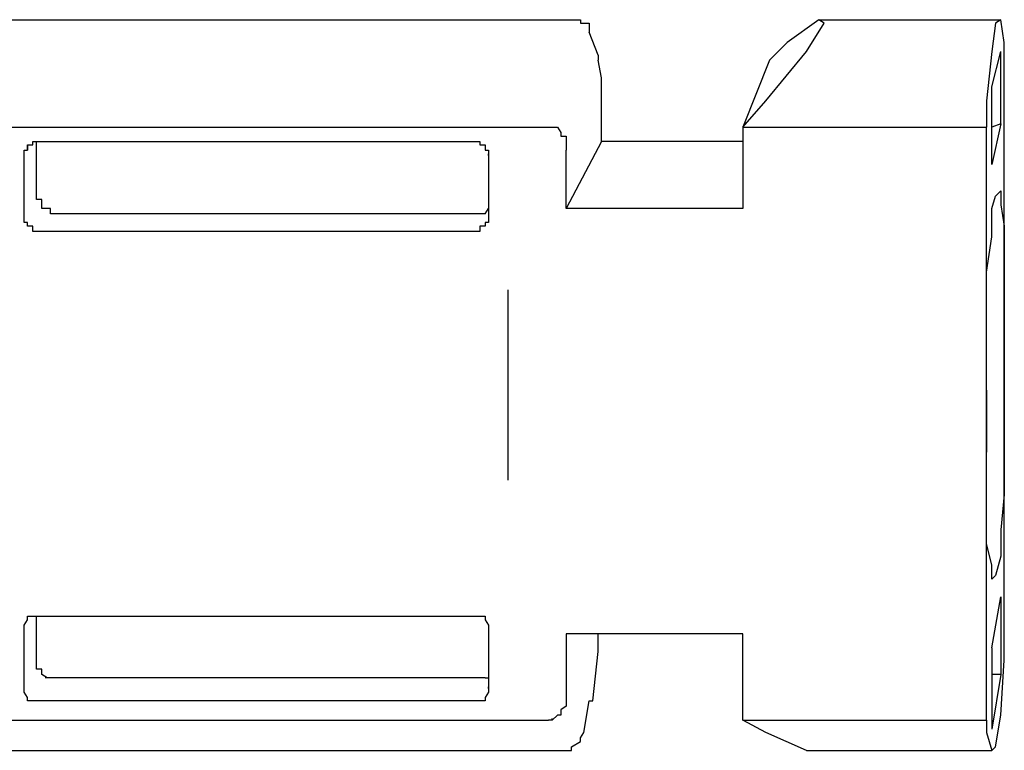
# Model space of a CAD drawing. Header units: millimetres. Extents: x 1114507 to 93926427, y 174473 to 817039.
# Tile 439 of 483: x 2218279 to 2219719, y 770014 to 771083. Entities that reach past the tile are written whole.
import ezdxf

# ---------------------------------------------------------------- set-up
doc = ezdxf.new("R2010")
doc.units = ezdxf.units.MM

msp = doc.modelspace()

# ---------------------------------------------------------------- linework, layer by layer
at = {"color": 7, "linetype": 'Continuous', "lineweight": -2, "elevation": -2718483}
for points in [[(2217695.8, 771083.3), (2219091.2, 771083.3), (2219091.2, 771083.3)], [(2219091.2, 771083.3), (2219099, 771083.3), (2219099, 771083.3)], [(2219099, 771083.3), (2219099, 771078.2), (2219099, 771078.2)], [(2219099, 771078.2), (2219104.1, 771078.2), (2219104.1, 771078.2)], [(2219104.1, 771078.2), (2219111.9, 771078.2), (2219111.9, 771078.2)], [(2219111.9, 771078.2), (2219111.9, 771070.4), (2219111.9, 771070.4)], [(2219447.8, 771083.3), (2219401.3, 771049.7), (2219401.3, 771049.7)], [(2219429.7, 771036.8), (2219455.6, 771078.2), (2219455.6, 771078.2)], [(2219447.8, 771083.3), (2219714, 771083.3), (2219714, 771083.3)], [(2219455.6, 771078.2), (2219447.8, 771083.3), (2219447.8, 771083.3)], [(2219706.2, 771078.2), (2219701, 771036.8), (2219701, 771036.8)], [(2219714, 771083.3), (2219706.2, 771078.2), (2219706.2, 771078.2)], [(2219719.1, 771049.7), (2219714, 771083.3), (2219714, 771083.3)], [(2219111.9, 771070.4), (2219111.9, 771065.2), (2219111.9, 771065.2)], [(2219124.8, 771031.6), (2219111.9, 771065.2), (2219111.9, 771065.2)], [(2219401.3, 771049.7), (2219375.4, 771023.9), (2219375.4, 771023.9)], [(2219719.1, 771023.9), (2219719.1, 771049.7), (2219719.1, 771049.7)], [(2219124.8, 771031.6), (2219124.8, 771023.9), (2219124.8, 771023.9)], [(2219370.3, 770964.5), (2219429.7, 771036.8), (2219429.7, 771036.8)], [(2219701, 771036.8), (2219693.3, 770964.5), (2219693.3, 770964.5)], [(2219701, 770985.1), (2219714, 771036.8), (2219714, 771036.8)], [(2219714, 770930.9), (2219714, 771036.8), (2219714, 771036.8)], [(2219130, 770998), (2219124.8, 771023.9), (2219124.8, 771023.9)], [(2219375.4, 771023.9), (2219336.7, 770925.7), (2219336.7, 770925.7)], [(2219719.1, 770646.6), (2219719.1, 771023.9), (2219719.1, 771023.9)], [(2219130, 770990.3), (2219130, 770998), (2219130, 770998)], [(2219130, 770905), (2219130, 770990.3), (2219130, 770990.3)], [(2219701, 770925.7), (2219701, 770985.1), (2219701, 770985.1)], [(2219336.7, 770925.7), (2219370.3, 770964.5), (2219370.3, 770964.5)], [(2219693.3, 770964.5), (2219693.3, 770925.7), (2219693.3, 770925.7)], [(2219714, 770930.9), (2219701, 770871.4), (2219701, 770871.4)], [(2219714, 770930.9), (2219701, 770925.7), (2219701, 770925.7)], [(2217623.5, 770925.7), (2219052.4, 770925.7), (2219052.4, 770925.7)], [(2219052.4, 770925.7), (2219057.6, 770925.7), (2219057.6, 770925.7)], [(2219057.6, 770925.7), (2219065.4, 770925.7), (2219065.4, 770925.7)], [(2219065.4, 770925.7), (2219070.5, 770917.9), (2219070.5, 770917.9)], [(2219070.5, 770917.9), (2219070.5, 770912.8), (2219070.5, 770912.8)], [(2219336.7, 770925.7), (2219693.3, 770925.7), (2219693.3, 770925.7)], [(2219336.7, 770925.7), (2219336.7, 770905), (2219336.7, 770905)], [(2219693.3, 770540.7), (2219693.3, 770925.7), (2219693.3, 770925.7)], [(2219701, 770871.4), (2219701, 770925.7), (2219701, 770925.7)], [(2218297.9, 770905), (2218303.1, 770905), (2218303.1, 770905)], [(2218297.9, 770899.9), (2218297.9, 770905), (2218297.9, 770905)], [(2218303.1, 770824.9), (2218303.1, 770905), (2218303.1, 770905)], [(2218303.1, 770905), (2218310.8, 770905), (2218310.8, 770905)], [(2218310.8, 770905), (2218946.5, 770905), (2218946.5, 770905)], [(2218946.5, 770905), (2218951.7, 770905), (2218951.7, 770905)], [(2218951.7, 770905), (2218951.7, 770899.9), (2218951.7, 770899.9)], [(2219070.5, 770912.8), (2219078.3, 770912.8), (2219078.3, 770912.8)], [(2219078.3, 770912.8), (2219078.3, 770905), (2219078.3, 770905)], [(2219130, 770905), (2219078.3, 770806.8), (2219078.3, 770806.8)], [(2219078.3, 770905), (2219078.3, 770899.9), (2219078.3, 770899.9)], [(2219336.7, 770905), (2219130, 770905), (2219130, 770905)], [(2219336.7, 770905), (2219336.7, 770806.8), (2219336.7, 770806.8)], [(2218285, 770892.1), (2218290.2, 770892.1), (2218290.2, 770892.1)], [(2218285, 770884.4), (2218285, 770892.1), (2218285, 770892.1)], [(2218285, 770884.4), (2218285, 770886.9), (2218285, 770886.9)], [(2218290.2, 770899.9), (2218297.9, 770899.9), (2218297.9, 770899.9)], [(2218290.2, 770899.9), (2218290.2, 770892.1), (2218290.2, 770892.1)], [(2218290.2, 770892.1), (2218290.2, 770899.9), (2218290.2, 770899.9)], [(2218951.7, 770899.9), (2218959.4, 770899.9), (2218959.4, 770899.9)], [(2218959.4, 770899.9), (2218959.4, 770892.1), (2218959.4, 770892.1)], [(2218959.4, 770892.1), (2218964.6, 770892.1), (2218964.6, 770892.1)], [(2218964.6, 770892.1), (2218964.6, 770884.4), (2218964.6, 770884.4)], [(2218964.6, 770884.4), (2218964.6, 770886.9), (2218964.6, 770886.9)], [(2219078.3, 770899.9), (2219078.3, 770892.1), (2219078.3, 770892.1)], [(2219078.3, 770806.8), (2219078.3, 770892.1), (2219078.3, 770892.1)], [(2218285, 770879.2), (2218285, 770884.4), (2218285, 770884.4)], [(2218285, 770799.1), (2218285, 770879.2), (2218285, 770879.2)], [(2218964.6, 770884.4), (2218964.6, 770879.2), (2218964.6, 770879.2)], [(2218964.6, 770879.2), (2218964.6, 770806.8), (2218964.6, 770806.8)], [(2219706.2, 770824.9), (2219714, 770832.7), (2219714, 770832.7)], [(2219714, 770832.7), (2219714, 770812), (2219714, 770812)], [(2218303.1, 770819.8), (2218303.1, 770824.9), (2218303.1, 770824.9)], [(2218310.8, 770819.8), (2218303.1, 770819.8), (2218303.1, 770819.8)], [(2218310.8, 770812), (2218310.8, 770819.8), (2218310.8, 770819.8)], [(2219701, 770806.8), (2219706.2, 770824.9), (2219706.2, 770824.9)], [(2218310.8, 770806.8), (2218310.8, 770812), (2218310.8, 770812)], [(2218318.6, 770806.8), (2218310.8, 770806.8), (2218310.8, 770806.8)], [(2218318.6, 770806.8), (2218316, 770806.8), (2218316, 770806.8)], [(2218318.6, 770806.8), (2218316, 770806.8), (2218316, 770806.8)], [(2218323.8, 770806.8), (2218318.6, 770806.8), (2218318.6, 770806.8)], [(2218323.8, 770799.1), (2218323.8, 770806.8), (2218323.8, 770806.8)], [(2218959.4, 770799.1), (2218964.6, 770806.8), (2218964.6, 770806.8)], [(2218964.6, 770806.8), (2218964.6, 770799.1), (2218964.6, 770799.1)], [(2219336.7, 770806.8), (2219078.3, 770806.8), (2219078.3, 770806.8)], [(2219701, 770765.5), (2219701, 770806.8), (2219701, 770806.8)], [(2219714, 770812), (2219719.1, 770781), (2219719.1, 770781)], [(2218285, 770793.9), (2218285, 770799.1), (2218285, 770799.1)], [(2218285, 770786.2), (2218285, 770793.9), (2218285, 770793.9)], [(2218290.2, 770786.2), (2218285, 770786.2), (2218285, 770786.2)], [(2218290.2, 770781), (2218290.2, 770786.2), (2218290.2, 770786.2)], [(2218331.5, 770799.1), (2218323.8, 770799.1), (2218323.8, 770799.1)], [(2218959.4, 770799.1), (2218331.5, 770799.1), (2218331.5, 770799.1)], [(2218959.4, 770786.2), (2218959.4, 770781), (2218959.4, 770781)], [(2218964.6, 770786.2), (2218959.4, 770786.2), (2218959.4, 770786.2)], [(2218964.6, 770799.1), (2218964.6, 770793.9), (2218964.6, 770793.9)], [(2218964.6, 770793.9), (2218964.6, 770786.2), (2218964.6, 770786.2)], [(2218297.9, 770781), (2218290.2, 770781), (2218290.2, 770781)], [(2218297.9, 770773.2), (2218297.9, 770781), (2218297.9, 770781)], [(2218303.1, 770773.2), (2218297.9, 770773.2), (2218297.9, 770773.2)], [(2218310.8, 770773.2), (2218303.1, 770773.2), (2218303.1, 770773.2)], [(2218946.5, 770773.2), (2218310.8, 770773.2), (2218310.8, 770773.2)], [(2218951.7, 770773.2), (2218946.5, 770773.2), (2218946.5, 770773.2)], [(2218951.7, 770781), (2218951.7, 770773.2), (2218951.7, 770773.2)], [(2218959.4, 770781), (2218951.7, 770781), (2218951.7, 770781)], [(2219719.1, 770781), (2219719.1, 770726.7), (2219719.1, 770726.7)], [(2219693.3, 770713.8), (2219701, 770765.5), (2219701, 770765.5)], [(2219693.3, 770646.6), (2219693.3, 770713.8), (2219693.3, 770713.8)], [(2219719.1, 770726.7), (2219719.1, 770667.3), (2219719.1, 770667.3)], [(2218993, 770408.9), (2218993, 770688), (2218993, 770688)], [(2219719.1, 770667.3), (2219719.1, 770600.1), (2219719.1, 770600.1)], [(2219693.3, 770574.3), (2219693.3, 770646.6), (2219693.3, 770646.6)], [(2219719.1, 770607.9), (2219719.1, 770646.6), (2219719.1, 770646.6)], [(2219719.1, 770561.4), (2219719.1, 770607.9), (2219719.1, 770607.9)], [(2219719.1, 770600.1), (2219719.1, 770527.8), (2219719.1, 770527.8)], [(2219693.3, 770501.9), (2219693.3, 770574.3), (2219693.3, 770574.3)], [(2219719.1, 770184.1), (2219719.1, 770561.4), (2219719.1, 770561.4)], [(2219693.3, 770540.7), (2219693.3, 770494.2), (2219693.3, 770494.2)], [(2219719.1, 770527.8), (2219719.1, 770455.4), (2219719.1, 770455.4)], [(2219693.3, 770429.6), (2219693.3, 770501.9), (2219693.3, 770501.9)], [(2219693.3, 770494.2), (2219693.3, 770450.2), (2219693.3, 770450.2)], [(2219719.1, 770455.4), (2219719.1, 770388.2), (2219719.1, 770388.2)], [(2219693.3, 770057.5), (2219693.3, 770450.2), (2219693.3, 770450.2)], [(2219693.3, 770362.4), (2219693.3, 770429.6), (2219693.3, 770429.6)], [(2219719.1, 770388.2), (2219714, 770336.5), (2219714, 770336.5)], [(2219693.3, 770315.9), (2219693.3, 770362.4), (2219693.3, 770362.4)], [(2219714, 770336.5), (2219714, 770297.8), (2219714, 770297.8)], [(2219701, 770284.9), (2219693.3, 770315.9), (2219693.3, 770315.9)], [(2219714, 770297.8), (2219706.2, 770269.4), (2219706.2, 770269.4)], [(2219701, 770264.2), (2219701, 770284.9), (2219701, 770284.9)], [(2219706.2, 770269.4), (2219701, 770264.2), (2219701, 770264.2)], [(2219701, 770163.4), (2219714, 770238.4), (2219714, 770238.4)], [(2219714, 770238.4), (2219714, 770124.7), (2219714, 770124.7)], [(2218290.2, 770204.8), (2218290.2, 770209.9), (2218290.2, 770209.9)], [(2218290.2, 770209.9), (2218297.9, 770209.9), (2218297.9, 770209.9)], [(2218297.9, 770209.9), (2218303.1, 770209.9), (2218303.1, 770209.9)], [(2218303.1, 770137.6), (2218303.1, 770209.9), (2218303.1, 770209.9)], [(2218303.1, 770209.9), (2218310.8, 770209.9), (2218310.8, 770209.9)], [(2218310.8, 770209.9), (2218946.5, 770209.9), (2218946.5, 770209.9)], [(2218946.5, 770209.9), (2218951.7, 770209.9), (2218951.7, 770209.9)], [(2218951.7, 770209.9), (2218959.4, 770209.9), (2218959.4, 770209.9)], [(2218959.4, 770209.9), (2218959.4, 770204.8), (2218959.4, 770204.8)], [(2218285, 770197), (2218290.2, 770204.8), (2218290.2, 770204.8)], [(2218285, 770191.8), (2218285, 770197), (2218285, 770197)], [(2218959.4, 770204.8), (2218964.6, 770197), (2218964.6, 770197)], [(2218964.6, 770197), (2218964.6, 770191.8), (2218964.6, 770191.8)], [(2218285, 770104), (2218285, 770191.8), (2218285, 770191.8)], [(2218964.6, 770191.8), (2218964.6, 770119.5), (2218964.6, 770119.5)], [(2219078.3, 770184.1), (2219078.3, 770091.1), (2219078.3, 770091.1)], [(2219124.8, 770184.1), (2219078.3, 770184.1), (2219078.3, 770184.1)], [(2219124.8, 770158.2), (2219124.8, 770184.1), (2219124.8, 770184.1)], [(2219336.7, 770184.1), (2219124.8, 770184.1), (2219124.8, 770184.1)], [(2219336.7, 770057.5), (2219336.7, 770184.1), (2219336.7, 770184.1)], [(2219719.1, 770145.3), (2219719.1, 770184.1), (2219719.1, 770184.1)], [(2219117, 770085.9), (2219124.8, 770158.2), (2219124.8, 770158.2)], [(2219701, 770163.4), (2219701, 770124.7), (2219701, 770124.7)], [(2218303.1, 770132.4), (2218303.1, 770137.6), (2218303.1, 770137.6)], [(2219714, 770065.2), (2219719.1, 770145.3), (2219719.1, 770145.3)], [(2218310.8, 770132.4), (2218303.1, 770132.4), (2218303.1, 770132.4)], [(2218310.8, 770124.7), (2218310.8, 770132.4), (2218310.8, 770132.4)], [(2218318.6, 770119.5), (2218310.8, 770124.7), (2218310.8, 770124.7)], [(2219714, 770124.7), (2219701, 770124.7), (2219701, 770124.7)], [(2219714, 770124.7), (2219701, 770044.6), (2219701, 770044.6)], [(2219701, 770124.7), (2219701, 770044.6), (2219701, 770044.6)], [(2218318.6, 770119.5), (2218316, 770119.5), (2218316, 770119.5)], [(2218318.6, 770119.5), (2218316, 770119.5), (2218316, 770119.5)], [(2218323.8, 770119.5), (2218318.6, 770119.5), (2218318.6, 770119.5)], [(2218331.5, 770119.5), (2218323.8, 770119.5), (2218323.8, 770119.5)], [(2218959.4, 770119.5), (2218331.5, 770119.5), (2218331.5, 770119.5)], [(2218959.4, 770119.5), (2218964.6, 770119.5), (2218964.6, 770119.5)], [(2218964.6, 770119.5), (2218964.6, 770104), (2218964.6, 770104)], [(2218285, 770104), (2218285, 770106.6), (2218285, 770106.6)], [(2218285, 770098.8), (2218285, 770104), (2218285, 770104)], [(2218290.2, 770091.1), (2218285, 770098.8), (2218285, 770098.8)], [(2218964.6, 770098.8), (2218959.4, 770091.1), (2218959.4, 770091.1)], [(2218964.6, 770104), (2218964.6, 770106.6), (2218964.6, 770106.6)], [(2218964.6, 770104), (2218964.6, 770098.8), (2218964.6, 770098.8)], [(2218290.2, 770085.9), (2218290.2, 770091.1), (2218290.2, 770091.1)], [(2218297.9, 770085.9), (2218290.2, 770085.9), (2218290.2, 770085.9)], [(2218303.1, 770085.9), (2218297.9, 770085.9), (2218297.9, 770085.9)], [(2218310.8, 770085.9), (2218303.1, 770085.9), (2218303.1, 770085.9)], [(2218946.5, 770085.9), (2218310.8, 770085.9), (2218310.8, 770085.9)], [(2218951.7, 770085.9), (2218946.5, 770085.9), (2218946.5, 770085.9)], [(2218959.4, 770085.9), (2218951.7, 770085.9), (2218951.7, 770085.9)], [(2218959.4, 770091.1), (2218959.4, 770085.9), (2218959.4, 770085.9)], [(2219078.3, 770091.1), (2219078.3, 770085.9), (2219078.3, 770085.9)], [(2219078.3, 770085.9), (2219078.3, 770078.1), (2219078.3, 770078.1)], [(2219104.1, 770039.4), (2219111.9, 770085.9), (2219111.9, 770085.9)], [(2219111.9, 770085.9), (2219117, 770085.9), (2219117, 770085.9)], [(2219065.4, 770065.2), (2219057.6, 770057.5), (2219057.6, 770057.5)], [(2219070.5, 770065.2), (2219065.4, 770065.2), (2219065.4, 770065.2)], [(2219078.3, 770078.1), (2219070.5, 770073), (2219070.5, 770073)], [(2219070.5, 770073), (2219070.5, 770065.2), (2219070.5, 770065.2)], [(2219706.2, 770018.7), (2219714, 770065.2), (2219714, 770065.2)], [(2217623.5, 770057.5), (2219052.4, 770057.5), (2219052.4, 770057.5)], [(2219057.6, 770057.5), (2219052.4, 770057.5), (2219052.4, 770057.5)], [(2219057.6, 770057.5), (2219057.6, 770060.1), (2219057.6, 770060.1)], [(2219336.7, 770057.5), (2219693.3, 770057.5), (2219693.3, 770057.5)], [(2219370.3, 770039.4), (2219336.7, 770057.5), (2219336.7, 770057.5)], [(2219693.3, 770057.5), (2219693.3, 770039.4), (2219693.3, 770039.4)], [(2219099, 770031.6), (2219104.1, 770039.4), (2219104.1, 770039.4)], [(2219429.7, 770013.5), (2219370.3, 770039.4), (2219370.3, 770039.4)], [(2219693.3, 770039.4), (2219701, 770013.5), (2219701, 770013.5)], [(2219086, 770018.7), (2219099, 770026.5), (2219099, 770026.5)], [(2219099, 770026.5), (2219099, 770031.6), (2219099, 770031.6)], [(2217649.3, 770013.5), (2219065.4, 770013.5), (2219065.4, 770013.5)], [(2219065.4, 770013.5), (2219070.5, 770013.5), (2219070.5, 770013.5)], [(2219070.5, 770013.5), (2219078.3, 770013.5), (2219078.3, 770013.5)], [(2219078.3, 770013.5), (2219086, 770013.5), (2219086, 770013.5)], [(2219086, 770013.5), (2219086, 770018.7), (2219086, 770018.7)], [(2219429.7, 770013.5), (2219701, 770013.5), (2219701, 770013.5)], [(2219701, 770013.5), (2219706.2, 770018.7), (2219706.2, 770018.7)]]:
    msp.add_lwpolyline(points, dxfattribs=at)
for points in [[(2219091.2, 771083.3), (2219091.2, 771083.3)], [(2219104.1, 771078.2), (2219104.1, 771078.2)], [(2219111.9, 771070.4), (2219111.9, 771070.4)], [(2219130, 770998), (2219130, 770998)], [(2219130, 770998), (2219130, 770998)], [(2219057.6, 770925.7), (2219057.6, 770925.7)], [(2219065.4, 770925.7), (2219065.4, 770925.7)], [(2219070.5, 770917.9), (2219070.5, 770917.9)], [(2218303.1, 770905), (2218303.1, 770905)], [(2218303.1, 770905), (2218303.1, 770905)], [(2218946.5, 770905), (2218946.5, 770905)], [(2218946.5, 770905), (2218946.5, 770905)], [(2219078.3, 770905), (2219078.3, 770905)], [(2218290.2, 770899.9), (2218290.2, 770899.9)], [(2218290.2, 770899.9), (2218290.2, 770899.9)], [(2218290.2, 770899.9), (2218290.2, 770899.9)], [(2218959.4, 770899.9), (2218959.4, 770899.9)], [(2218959.4, 770899.9), (2218959.4, 770899.9)], [(2218303.1, 770819.8), (2218303.1, 770819.8)], [(2218310.8, 770812), (2218310.8, 770812)], [(2218964.6, 770806.8), (2218964.6, 770806.8)], [(2218285, 770793.9), (2218285, 770793.9)], [(2218290.2, 770786.2), (2218290.2, 770786.2)], [(2218959.4, 770799.1), (2218959.4, 770799.1)], [(2218959.4, 770786.2), (2218959.4, 770786.2)], [(2218964.6, 770793.9), (2218964.6, 770793.9)], [(2218290.2, 770781), (2218290.2, 770781)], [(2218303.1, 770773.2), (2218303.1, 770773.2)], [(2218946.5, 770773.2), (2218946.5, 770773.2)], [(2218946.5, 770773.2), (2218946.5, 770773.2)], [(2218959.4, 770781), (2218959.4, 770781)], [(2218297.9, 770209.9), (2218297.9, 770209.9)], [(2218303.1, 770209.9), (2218303.1, 770209.9)], [(2218303.1, 770209.9), (2218303.1, 770209.9)], [(2218946.5, 770209.9), (2218946.5, 770209.9)], [(2218946.5, 770209.9), (2218946.5, 770209.9)], [(2218951.7, 770209.9), (2218951.7, 770209.9)], [(2218285, 770197), (2218285, 770197)], [(2218290.2, 770204.8), (2218290.2, 770204.8)], [(2218290.2, 770204.8), (2218290.2, 770204.8)], [(2218959.4, 770204.8), (2218959.4, 770204.8)], [(2218959.4, 770204.8), (2218959.4, 770204.8)], [(2218964.6, 770197), (2218964.6, 770197)], [(2218285, 770191.8), (2218285, 770191.8)], [(2218964.6, 770191.8), (2218964.6, 770191.8)], [(2218303.1, 770137.6), (2218303.1, 770137.6)], [(2218310.8, 770124.7), (2218310.8, 770124.7)], [(2218310.8, 770124.7), (2218310.8, 770124.7)], [(2218323.8, 770119.5), (2218323.8, 770119.5)], [(2218959.4, 770119.5), (2218959.4, 770119.5)], [(2218964.6, 770119.5), (2218964.6, 770119.5)], [(2218285, 770098.8), (2218285, 770098.8)], [(2218964.6, 770098.8), (2218964.6, 770098.8)], [(2218290.2, 770091.1), (2218290.2, 770091.1)], [(2218290.2, 770091.1), (2218290.2, 770091.1)], [(2218297.9, 770085.9), (2218297.9, 770085.9)], [(2218303.1, 770085.9), (2218303.1, 770085.9)], [(2218946.5, 770085.9), (2218946.5, 770085.9)], [(2218946.5, 770085.9), (2218946.5, 770085.9)], [(2218951.7, 770085.9), (2218951.7, 770085.9)], [(2218959.4, 770091.1), (2218959.4, 770091.1)], [(2218959.4, 770091.1), (2218959.4, 770091.1)], [(2219078.3, 770085.9), (2219078.3, 770085.9)], [(2219065.4, 770065.2), (2219065.4, 770065.2)], [(2219070.5, 770073), (2219070.5, 770073)], [(2219078.3, 770078.1), (2219078.3, 770078.1)], [(2219104.1, 770039.4), (2219104.1, 770039.4)], [(2219099, 770031.6), (2219099, 770031.6)], [(2219070.5, 770013.5), (2219070.5, 770013.5)], [(2219078.3, 770013.5), (2219078.3, 770013.5)]]:
    msp.add_lwpolyline(points, close=True, dxfattribs=at)

doc.saveas('drawing.dxf')
